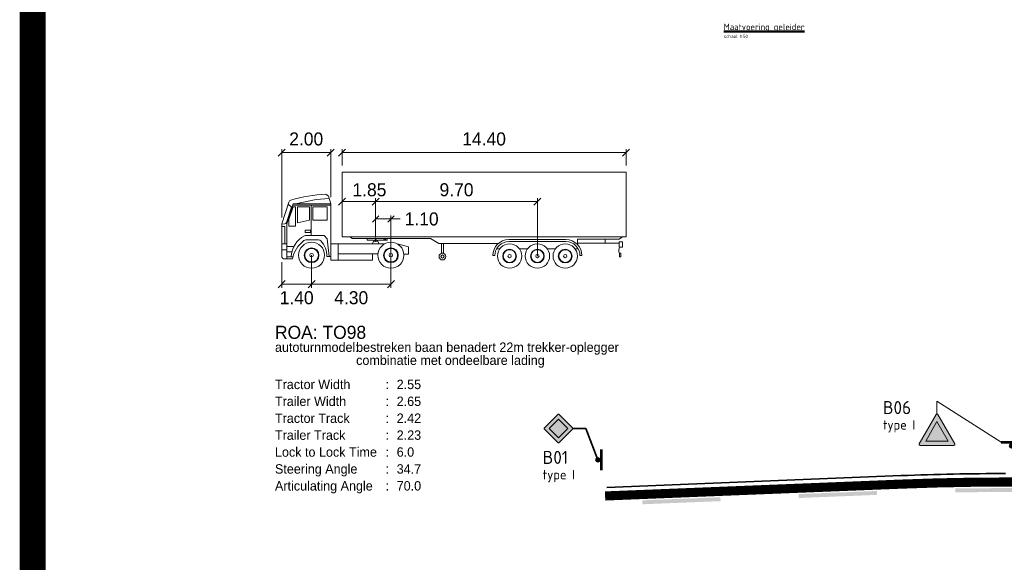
# Model space of a CAD drawing. Header units: metres. Extents: x -699 to 2316, y -1199 to 781.
# Tile 291 of 593: x 275 to 313, y 136 to 157. Entities that reach past the tile are written whole.
import ezdxf
from ezdxf.enums import TextEntityAlignment as Align

# ---------------------------------------------------------------- set-up
doc = ezdxf.new("R2010")
doc.units = ezdxf.units.M
doc.linetypes.add('VW-1-1_STREEP', pattern=[2, 1, -1])
for name, color, linetype, lineweight in [('N-WA-VW-MARKERING_DYNAMISCH-G', 7, 'Continuous', 35), ('N-WA-VW-VERKEERSTEKEN_BORD-G', 7, 'Continuous', 35), ('N-WE-VH-KANTVERHARDING-G', 210, 'Continuous', 35), ('N-WE-VH-M-200', 7, 'Continuous', 18), ('N-WE-VW-MARKERING_LANGS_STREEP_DOORGETROKKEN_015-G', 7, 'Continuous', 13), ('X-XX-AL-(M)-M-200', 7, 'Continuous', 18), ('X-XX-AL-T25', 7, 'Continuous', 25), ('X-XX-AL-T50', 130, 'Continuous', 50)]:
    doc.layers.add(name, color=color, linetype=linetype, lineweight=lineweight)
for name, color, linetype, lineweight, true_color in [('N-WA-VW-VERKEERSTEKEN_GEEL', 7, 'Continuous', 5, 0xf7b500), ('N-WA-VW-VERKEERSTEKEN_ROOD', 7, 'Continuous', 5, 0xbb1e10), ('N-WA-VW-VERKEERSTEKEN_WIT', 7, 'Continuous', 5, 0xf1f0ea), ('N-WA-VW-VERKEERSTEKEN_ZWART', 7, 'Continuous', 5, 0x2a292a)]:
    doc.layers.add(name, color=color, linetype=linetype, lineweight=lineweight, true_color=true_color)
doc.layers.add('to-xx-view', color=1, linetype='Continuous', lineweight=25, plot=False)
doc.styles.add('NLCS-ISO', font='NLCS-ISO.ttf')
doc.styles.add('NLCS-ISO Standaard', font='NLCS-ISO.ttf')
doc.styles.add('rtw_iso', font='iso-rtw.shx')

# ---------------------------------------------------------------- blocks, each defined once
blk = doc.blocks.new('PAAL')
h = blk.add_hatch(color=256)
edge = h.paths.add_edge_path()
edge.add_arc((0, 0), 0.075, 0, 360)
at = {"const_width": 0.1, "flags": 128}
blk.add_lwpolyline([(0.4, 0.138), (-0.4, 0.138)], dxfattribs=at)
blk.add_circle((0, 0), 0.075)
blk = doc.blocks.new('B06')
at = {"layer": 'N-WA-VW-VERKEERSTEKEN_ROOD'}
h = blk.add_hatch(color=256, dxfattribs=at)
edge = h.paths.add_edge_path()
edge.add_arc((-0.323, 0.579), 0.0211, 88.0686, 215.1021)
edge.add_line((-0.34, 0.567), (-0.017, 0.009))
edge.add_arc((0, 0.021), 0.0211, 214.8766, 325.6143)
edge.add_line((0.017, 0.009), (0.34, 0.567))
edge.add_arc((0.322, 0.579), 0.0211, 324.8979, 451.9314)
edge.add_line((0.322, 0.6), (-0.322, 0.6))
h.paths.add_polyline_path([(0.216, 0.517), (-0.216, 0.517), (0, 0.144)], flags=16)
at = {"layer": 'N-WA-VW-VERKEERSTEKEN_WIT'}
blk.add_hatch(color=256, dxfattribs=at).paths.add_polyline_path([(-0.216, 0.517), (0, 0.144), (0.216, 0.517)])
at = {"layer": 'N-WA-VW-VERKEERSTEKEN_ROOD'}
blk.add_lwpolyline([(-0.322, 0.6, 0.619021), (-0.34, 0.567), (-0.017, 0.009, 0.524665), (0.017, 0.009), (0.34, 0.567, 0.619021), (0.322, 0.6)], format="xyb", close=True, dxfattribs=at)
blk.add_lwpolyline([(0.216, 0.517), (-0.216, 0.517), (0, 0.144)], close=True, dxfattribs=at)
blk = doc.blocks.new('B01')
at = {"layer": 'N-WA-VW-VERKEERSTEKEN_WIT'}
h = blk.add_hatch(color=256, dxfattribs=at)
h.paths.add_polyline_path([(-0.179, 0.275), (0, 0.096), (0.179, 0.275), (0, 0.454)], flags=16)
h.paths.add_polyline_path([(-0.008, 0.548), (-0.004, 0.55), (0, 0.55), (0.004, 0.55), (0.008, 0.548), (0.011, 0.547), (0.014, 0.544), (0.269, 0.289), (0.272, 0.286), (0.273, 0.283), (0.275, 0.279), (0.275, 0.275), (0.275, 0.271), (0.273, 0.267), (0.272, 0.264), (0.269, 0.261), (0.014, 0.006), (0.011, 0.003), (0.008, 0.002), (0.004, 0), (0, 0), (-0.004, 0), (-0.008, 0.002), (-0.011, 0.003), (-0.014, 0.006), (-0.269, 0.261), (-0.272, 0.264), (-0.273, 0.267), (-0.275, 0.271), (-0.275, 0.275), (-0.275, 0.279), (-0.273, 0.283), (-0.272, 0.286), (-0.269, 0.289), (-0.014, 0.544), (-0.011, 0.547)])
at = {"layer": 'N-WA-VW-VERKEERSTEKEN_GEEL'}
blk.add_solid([(-0.179, 0.275), (0, 0.454), (0, 0.096), (0.179, 0.275)], dxfattribs=at)
at = {"layer": 'N-WA-VW-VERKEERSTEKEN_WIT', "flags": 128}
blk.add_lwpolyline([(-0.179, 0.275), (0, 0.096), (0.179, 0.275), (0, 0.454)], close=True, dxfattribs=at)
at = {"layer": 'N-WA-VW-VERKEERSTEKEN_ZWART'}
blk.add_lwpolyline([(-0.008, 0.548), (-0.004, 0.55), (0, 0.55), (0.004, 0.55), (0.008, 0.548), (0.011, 0.547), (0.014, 0.544), (0.269, 0.289), (0.272, 0.286), (0.273, 0.283), (0.275, 0.279), (0.275, 0.275), (0.275, 0.271), (0.273, 0.267), (0.272, 0.264), (0.269, 0.261), (0.014, 0.006), (0.011, 0.003), (0.008, 0.002), (0.004, 0), (0, 0), (-0.004, 0), (-0.008, 0.002), (-0.011, 0.003), (-0.014, 0.006), (-0.269, 0.261), (-0.269, 0.261), (-0.272, 0.264), (-0.273, 0.267), (-0.275, 0.271), (-0.275, 0.275), (-0.275, 0.279), (-0.273, 0.283), (-0.272, 0.286), (-0.269, 0.289), (-0.014, 0.544), (-0.011, 0.547)], close=True, dxfattribs=at)

msp = doc.modelspace()

# ---------------------------------------------------------------- linework, layer by layer
at = {"layer": 'N-WA-VW-MARKERING_DYNAMISCH-G', "color": 251, "linetype": 'VW-1-1_STREEP', "ltscale": 0.85, "const_width": 0.35, "flags": 128}
msp.add_lwpolyline([(297.8455, 138.7999), (309.2069, 139.2543, -0.009995), (313.1907, 139.334), (314.5607, 139.334)], format="xyb", dxfattribs=at)
at = {"layer": 'N-WA-VW-VERKEERSTEKEN_BORD-G', "lineweight": 13}
for q in [(313.016, 140.8571), (310.5597, 141.9347)]:
    msp.add_line((310.5597, 142.4347), q, dxfattribs=at)
at = {"layer": 'N-WA-VW-VERKEERSTEKEN_BORD-G'}
for p, q in [((296.6089, 141.3821), (297.1089, 141.3821)), ((297.1089, 141.3821), (297.5675, 140.184))]:
    msp.add_line(p, q, dxfattribs=at)
at = {"layer": 'N-WE-VH-KANTVERHARDING-G', "flags": 128}
msp.add_lwpolyline([(313.1907, 139.659, 0.009995), (309.1939, 139.5791), (297.9179, 139.128)], format="xyb", dxfattribs=at)
at = {"layer": 'N-WE-VW-MARKERING_LANGS_STREEP_DOORGETROKKEN_015-G'}
for points in [[(308.2581, 138.9912), (305.2605, 138.8713), (308.2641, 138.8413), (305.2665, 138.7214)], [(314.2588, 139.109), (311.259, 139.0902), (314.2598, 138.959), (311.2599, 138.9402)], [(302.2629, 138.7514), (299.2653, 138.6315), (302.2689, 138.6015), (299.2713, 138.4816)]]:
    msp.add_solid(points, dxfattribs=at)
at = {"layer": 'to-xx-view', "const_width": 1}
msp.add_lwpolyline([(275.9176, 172.4901), (479.4814, 172.4901), (479.4814, -14.1907), (275.9176, -14.1907)], close=True, dxfattribs=at)
at = {"layer": 'X-XX-AL-(M)-M-200', "lineweight": 18}
for p, q in [((285.3214, 151.8202), (285.5914, 152.0902)), ((285.4564, 149.4697), (285.4564, 152.0902)), ((287.1988, 151.8202), (287.4688, 152.0902)), ((287.3338, 150.2432), (287.3338, 152.0902)), ((287.6324, 151.8202), (287.9024, 152.0902)), ((287.7674, 151.4552), (287.7674, 152.0902)), ((298.5158, 151.8202), (298.7858, 152.0902)), ((298.6508, 151.4552), (298.6508, 152.0902)), ((287.3338, 151.9552), (285.4564, 151.9552)), ((298.6508, 151.9552), (287.7674, 151.9552)), ((287.6324, 149.9419), (287.9024, 150.2119)), ((288.9199, 149.9419), (289.1899, 150.2119)), ((289.0549, 148.7031), (289.0549, 150.2119)), ((295.1173, 149.9419), (295.3873, 150.2119)), ((295.2523, 150.2119), (295.2523, 147.9891)), ((295.2523, 150.0769), (287.7674, 150.0769)), ((288.9322, 149.2885), (289.1776, 149.5338)), ((289.0549, 149.4112), (289.9936, 149.4112)), ((289.516, 149.2885), (289.7613, 149.5338)), ((289.6386, 149.5462), (289.6386, 146.7787)), ((286.5999, 148.0216), (286.5999, 146.7787)), ((285.4564, 147.7495), (285.4564, 146.7787)), ((285.3214, 146.7787), (285.5914, 147.0487)), ((285.4564, 146.9137), (289.6386, 146.9137)), ((286.4649, 146.7787), (286.7349, 147.0487)), ((289.5036, 146.7787), (289.7736, 147.0487))]:
    msp.add_line(p, q, dxfattribs=at)
at = {"layer": 'X-XX-AL-(M)-M-200'}
for p, q in [((287.7674, 151.2052), (298.6508, 151.2052)), ((287.7674, 148.732), (287.7674, 151.2052)), ((298.6508, 148.732), (298.6508, 151.2052)), ((286.7713, 150.1609), (285.9825, 149.9932)), ((287.2738, 150.1926), (286.7713, 150.1609)), ((287.1485, 150.3665), (287.2465, 150.2833)), ((287.2465, 150.2833), (287.3338, 149.9932)), ((285.4564, 149.2197), (285.725, 150.0527)), ((285.6416, 149.2786), (285.8304, 149.864)), ((285.6539, 149.2295), (285.9001, 149.9932)), ((285.6986, 149.971), (285.8304, 149.864)), ((285.7326, 149.3874), (285.8913, 149.8797)), ((285.8843, 149.9442), (287.3338, 149.9442)), ((285.9833, 149.8797), (285.8913, 149.8797)), ((285.9001, 149.9932), (287.3338, 149.9932)), ((285.9833, 149.1329), (285.9833, 149.8797)), ((286.0603, 149.2589), (286.0603, 149.8797)), ((286.5167, 149.8797), (286.0603, 149.8797)), ((286.5167, 149.3632), (286.5167, 149.8797)), ((286.5882, 148.7807), (286.5882, 149.9442)), ((287.1986, 149.8797), (286.6487, 149.8797)), ((286.6487, 149.3632), (286.6487, 149.8797)), ((287.1986, 149.3632), (287.1986, 149.8797)), ((287.3338, 147.8354), (287.3338, 149.9932)), ((285.7326, 149.1329), (285.7326, 149.3874)), ((285.5715, 149.2234), (285.4564, 149.2148)), ((285.4564, 147.9995), (285.4564, 149.2197)), ((285.4564, 149.1169), (285.5706, 149.1169)), ((285.5706, 149.1169), (285.5706, 148.456)), ((285.6539, 147.8796), (285.6539, 149.2295)), ((285.9833, 149.1329), (285.7326, 149.1329)), ((286.5167, 149.3632), (286.0603, 149.2589)), ((287.1986, 149.3632), (286.6487, 149.3632)), ((286.3575, 148.9798), (286.3575, 148.8917)), ((286.5618, 148.9798), (286.3575, 148.9798)), ((286.3575, 148.8917), (286.5618, 148.8917)), ((286.3809, 148.7807), (287.0831, 148.7807)), ((286.5618, 148.8917), (286.5618, 148.9798)), ((287.0831, 148.7807), (287.1931, 148.6434)), ((287.1931, 148.6434), (287.2799, 147.9675)), ((298.6508, 148.732), (287.7674, 148.732)), ((288.153, 148.6612), (288.0765, 148.732)), ((291.1588, 148.6612), (288.153, 148.6612)), ((288.7352, 148.6612), (289.289, 148.6612)), ((288.7352, 148.6612), (288.7352, 148.5951)), ((289.0317, 148.6612), (289.0317, 148.6207)), ((289.0789, 148.6612), (289.0789, 148.6207)), ((289.289, 148.6612), (289.5014, 148.6082)), ((291.1588, 148.6612), (291.4741, 148.4723)), ((296.789, 148.4304), (296.789, 148.6395)), ((296.789, 148.6395), (298.3842, 148.6395)), ((297.8458, 148.6395), (297.8458, 148.4795)), ((298.3842, 148.6395), (298.5057, 148.732)), ((285.6539, 148.456), (285.4564, 148.456)), ((285.9233, 148.3531), (285.6539, 148.3531)), ((286.8665, 148.6049), (286.3747, 148.6049)), ((287.3338, 148.4622), (289.4051, 148.4622)), ((287.6229, 148.4622), (287.6229, 147.8354)), ((288.7352, 148.5951), (288.9735, 148.5951)), ((288.9161, 148.4622), (288.9674, 148.551)), ((288.9776, 148.5569), (289.0274, 148.5569)), ((288.9837, 148.5569), (289.0099, 148.5779)), ((289.0317, 148.6207), (289.0789, 148.6207)), ((289.1329, 148.5569), (289.0831, 148.5569)), ((289.1268, 148.5569), (289.1006, 148.5779)), ((289.137, 148.5951), (289.5014, 148.5951)), ((289.1944, 148.4622), (289.1431, 148.551)), ((290.3184, 148.3412), (289.8901, 148.4523)), ((290.3184, 148.0668), (290.3184, 148.3412)), ((291.4741, 148.4723), (293.7598, 148.4723)), ((291.5761, 148.4723), (291.5761, 148.102)), ((291.6524, 148.4723), (291.6524, 148.102)), ((293.6895, 148.2673), (293.8122, 148.2673)), ((294.1579, 148.6195), (295.2523, 148.6195)), ((294.1579, 148.5432), (295.2523, 148.5432)), ((294.5606, 148.2673), (294.8781, 148.2673)), ((296.3467, 148.6195), (295.2523, 148.6195)), ((296.3467, 148.5432), (295.2523, 148.5432)), ((295.6265, 148.2673), (295.9439, 148.2673)), ((296.6923, 148.2673), (296.8151, 148.2673)), ((296.789, 148.4795), (298.3787, 148.4795)), ((298.5057, 148.5347), (298.3787, 148.5347)), ((298.3787, 148.5347), (298.3787, 148.336)), ((298.3787, 148.336), (298.5057, 148.336)), ((298.5057, 148.336), (298.5057, 148.5347)), ((285.6539, 148.2259), (285.4564, 148.2259)), ((285.8679, 147.8796), (285.5764, 147.8796)), ((285.8491, 148.1489), (285.6539, 148.1489)), ((285.8864, 147.96), (285.6539, 147.96)), ((287.1821, 147.9675), (287.3338, 147.9675)), ((287.6229, 148.0807), (289.1434, 148.0807)), ((288.9321, 148.0807), (288.9321, 147.8354)), ((290.3184, 148.0668), (290.136, 148.0594)), ((291.5761, 148.102), (291.6524, 148.102)), ((293.5459, 148.0075), (293.6222, 148.0075)), ((296.9586, 148.0075), (296.8823, 148.0075)), ((298.4451, 148.1043), (298.3933, 148.1043)), ((298.3933, 147.9538), (298.3933, 148.1043)), ((298.4451, 147.9538), (298.3933, 147.9538)), ((298.4451, 148.1043), (298.4451, 147.9538)), ((287.3338, 147.8354), (288.9321, 147.8354))]:
    msp.add_line(p, q, dxfattribs=at)
for centre, radius in [((286.5999, 148.0216), 0.4988), ((286.5999, 148.0216), 0.2833), ((286.5999, 148.0216), 0.2597), ((289.0553, 148.5951), 0.0147), ((289.6386, 148.0216), 0.4988), ((289.6386, 148.0216), 0.2833), ((289.6386, 148.0216), 0.2597), ((294.1864, 147.9891), 0.4663), ((294.1864, 147.9891), 0.2648), ((295.2523, 147.9891), 0.4663), ((295.2523, 147.9891), 0.2648), ((296.3181, 147.9891), 0.4663), ((296.3181, 147.9891), 0.2648), ((286.5999, 148.0216), 0.068), ((289.6386, 148.0216), 0.068), ((291.6143, 147.9712), 0.1308), ((291.6143, 147.9712), 0.06), ((294.1864, 147.9891), 0.2428), ((294.1864, 147.9891), 0.0636), ((295.2523, 147.9891), 0.2428), ((295.2523, 147.9891), 0.0636), ((296.3181, 147.9891), 0.2428), ((296.3181, 147.9891), 0.0636)]:
    msp.add_circle(centre, radius, dxfattribs=at)
for centre, radius, start, end in [((287.5482, 144.1405), 6.2388, 93.67291, 106.21864), ((285.8391, 150.0159), 0.1199, 106.21864, 162.12924), ((285.5655, 149.3031), 0.08, 274.25385, 342.12924), ((286.7755, 147.9277), 0.9525, 118.29241, 177.60447), ((286.3809, 148.6608), 0.1199, 90, 118.29241), ((287.0061, 147.6593), 1.1594, 127.40989, 169.04745), ((286.3747, 148.485), 0.1199, 90, 127.40989), ((286.8665, 148.485), 0.1199, 45.9588, 90), ((286.4163, 148.0194), 0.7676, 356.12163, 45.9588), ((288.9776, 148.5451), 0.0118, 90, 150), ((288.9735, 148.5478), 0.0472, 30, 90), ((289.0553, 148.5951), 0.0472, 210, 330), ((289.137, 148.5478), 0.0472, 90, 150), ((289.1329, 148.5451), 0.0118, 30, 90), ((289.4933, 148.6016), 0.0105, 321.14477, 38.85523), ((294.1579, 148.0075), 0.6119, 90, 180), ((294.1579, 148.0075), 0.5356, 90, 180), ((296.3467, 148.0075), 0.6119, 0, 90), ((296.3467, 148.0075), 0.5356, 0, 90), ((298.6793, 148.2045), 0.3091, 154.81918, 202.29334), ((285.5764, 147.9995), 0.1199, 180, 270)]:
    msp.add_arc(centre, radius, start, end, dxfattribs=at)

# ---------------------------------------------------------------- block references
at = {"layer": 'N-WA-VW-VERKEERSTEKEN_BORD-G', "xscale": 2, "yscale": 2, "zscale": 2}
for name, p, rotation in [('B01', (296.6089, 141.3821), 89.99999999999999), ('B06', (310.5597, 141.9347), 180)]:
    msp.add_blockref(name, p, dxfattribs=dict(at, rotation=rotation))
at = {"layer": 'N-WA-VW-VERKEERSTEKEN_BORD-G', "lineweight": 13}
msp.add_blockref('PAAL', (313.416, 140.7196), dxfattribs=at)
at = {"layer": 'N-WA-VW-VERKEERSTEKEN_BORD-G', "lineweight": 13, "xscale": -1, "rotation": 270}
msp.add_blockref('PAAL', (297.5675, 140.184), dxfattribs=at)

# ---------------------------------------------------------------- texts
at = {"layer": 'N-WE-VH-M-200', "attachment_point": 7, "style": 'NLCS-ISO Standaard'}
for s, insert, char_height in [('{\\fNLCS-ISO|b1|i0|c0|p34;B01}', (295.4538, 140.0275), 0.5), ('{\\fNLCS-ISO|b1|i0|c0|p34;type I}', (295.4538, 139.3275), 0.36)]:
    msp.add_mtext(s, dxfattribs=dict(at, insert=insert, char_height=char_height))
at = {"layer": 'X-XX-AL-(M)-M-200', "style": 'rtw_iso'}
for s, p in [('2.00', (286.3951, 152.2252)), ('14.40', (293.2091, 152.2252)), ('1.85', (288.8168, 150.2794)), ('9.70', (292.1536, 150.2794))]:
    msp.add_text(s, height=0.5, dxfattribs=at).set_placement(p, align=Align.CENTER)
msp.add_text('1.10', height=0.5, dxfattribs=at).set_placement((290.1668, 149.4112), align=Align.MIDDLE_LEFT)
for s, p in [('1.40', (286.0282, 146.6437)), ('4.30', (288.1193, 146.6437))]:
    msp.add_text(s, height=0.5, dxfattribs=at).set_placement(p, align=Align.TOP_CENTER)
for s, height, p in [('ROA: TO98', 0.5, (285.1974, 144.8187)), ('autoturnmodel:', 0.36, (285.1974, 144.3187)), ('bestreken baan benadert 22m trekker-oplegger', 0.36, (288.3067, 144.3187)), ('combinatie met ondeelbare lading', 0.36, (288.3067, 143.8187)), ('Tractor Width', 0.36, (285.1974, 142.8937)), (':', 0.36, (289.4357, 142.8937)), ('2.55', 0.36, (289.8611, 142.8937)), ('Trailer Width', 0.36, (285.1974, 142.2461)), ('2.65', 0.36, (289.8611, 142.2461)), (':', 0.36, (289.4357, 142.2461)), ('Tractor Track', 0.36, (285.1974, 141.5985)), (':', 0.36, (289.4357, 141.5985)), ('2.42', 0.36, (289.8611, 141.5985)), ('Trailer Track', 0.36, (285.1974, 140.9509)), (':', 0.36, (289.4357, 140.9509)), ('2.23', 0.36, (289.8611, 140.9509)), ('Lock to Lock Time', 0.36, (285.1974, 140.3033)), (':', 0.36, (289.4357, 140.3033)), ('6.0', 0.36, (289.8611, 140.3033)), ('Steering Angle', 0.36, (285.1974, 139.6556)), ('34.7', 0.36, (289.8611, 139.6556)), (':', 0.36, (289.4357, 139.6556)), ('Articulating Angle', 0.36, (285.1974, 139.008)), (':', 0.36, (289.4357, 139.008)), ('70.0', 0.36, (289.8611, 139.008))]:
    msp.add_text(s, height=height, dxfattribs=at).set_placement(p)
at = {"layer": 'X-XX-AL-T25', "style": 'NLCS-ISO'}
msp.add_text('schaal 1:50', height=0.125, dxfattribs=at).set_placement((302.3904, 156.3427))
at = {"layer": 'X-XX-AL-T50', "style": 'NLCS-ISO'}
msp.add_text('%%UMaatvoering geleider', height=0.25, dxfattribs=at).set_placement((302.3904, 156.6427))

# ---------------------------------------------------------------- next in the draw order: texts
at = {"layer": 'N-WE-VH-M-200', "attachment_point": 7, "style": 'NLCS-ISO Standaard', "bg_fill": 3, "box_fill_scale": 1.1, "bg_fill_color": 256, "bg_fill_transparency": 0}
for s, insert, char_height in [('{\\fNLCS-ISO|b1|i0|c0|p34;B06}', (308.4889, 141.9347), 0.5), ('{\\fNLCS-ISO|b1|i0|c0|p34;type I}', (308.4889, 141.2347), 0.36)]:
    msp.add_mtext(s, dxfattribs=dict(at, insert=insert, char_height=char_height))

# ---------------------------------------------------------------- next in the draw order: linework, layer by layer
at = {"layer": 'to-xx-view', "const_width": 1}
msp.add_lwpolyline([(275.9176, 172.4901), (396.8903, 172.4901), (396.8903, 87.6731), (275.9176, 87.6731)], close=True, dxfattribs=at)

doc.saveas('drawing.dxf')
